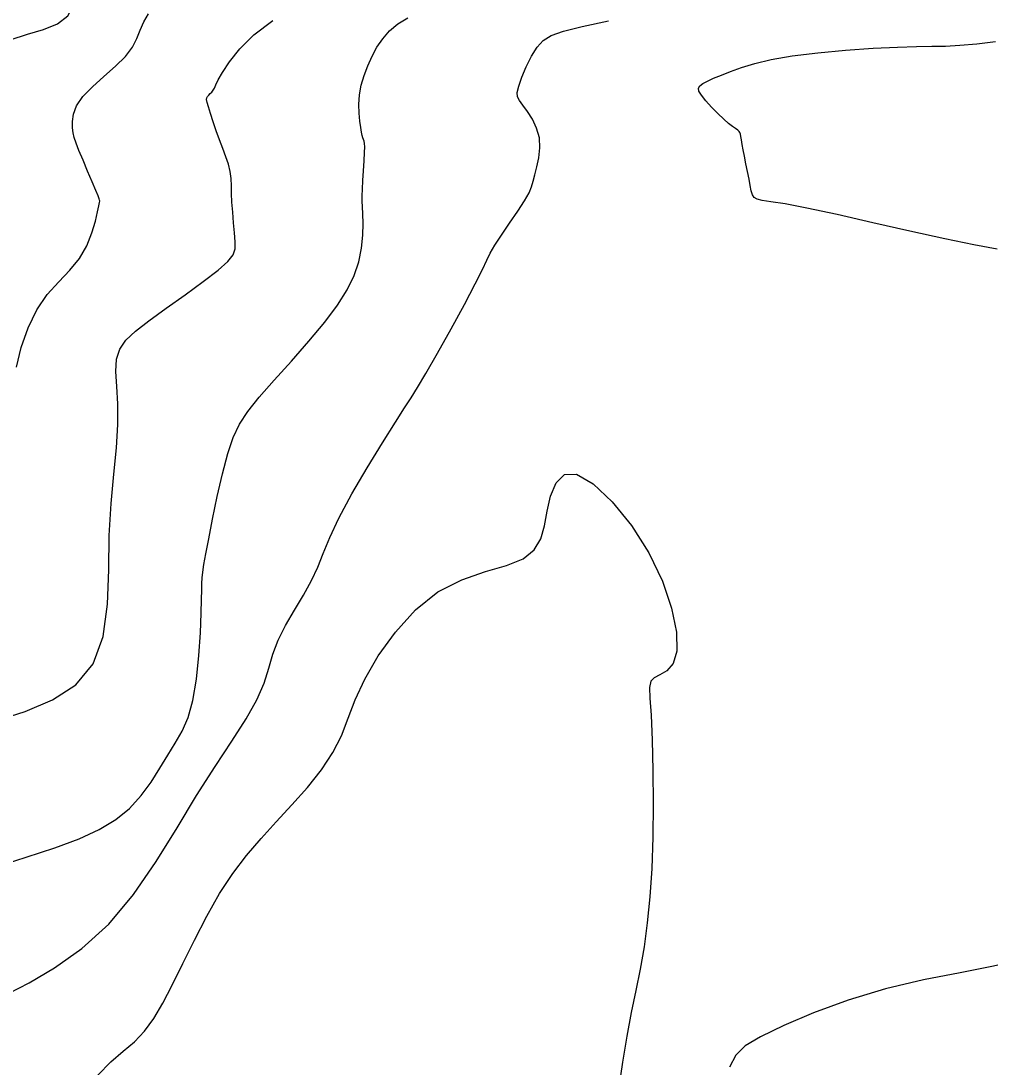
# Model space of a CAD drawing. Extents: x 2566142 to 2571431, y 418755 to 421584.
# Drawn here: x 2567182.2 to 2567402.2, y 419231.9 to 419469.3 of the extents above; entities that cross this region are included whole.
import ezdxf

# ---------------------------------------------------------------- set-up
doc = ezdxf.new("R2010")
doc.units = 0
doc.layers.add('Contour_ADS_Major', color=7, linetype='Continuous')
doc.layers.add('Contour_ADS_Minor', color=7, linetype='Continuous')

msp = doc.modelspace()

# ---------------------------------------------------------------- linework, layer by layer
at = {"layer": 'Contour_ADS_Major'}
for points in [[(2567223.55, 419410.19), (2567226.93, 419412.78), (2567229.13, 419414.72), (2567230.31, 419416.23), (2567230.76, 419417.61), (2567230.79, 419419.19), (2567230.65, 419421.2), (2567230.44, 419423.5), (2567230.23, 419425.89), (2567230.07, 419428.16), (2567230, 419430.15), (2567229.96, 419431.91), (2567229.88, 419433.54), (2567229.66, 419435.14), (2567229.25, 419436.79), (2567228.68, 419438.51), (2567228, 419440.35), (2567227.25, 419442.3), (2567226.5, 419444.37), (2567225.8, 419446.42), (2567225.18, 419448.28), (2567224.71, 419449.79), (2567224.42, 419450.83), (2567224.31, 419451.49), (2567224.35, 419451.9), (2567224.52, 419452.19), (2567224.81, 419452.49), (2567225.15, 419452.81), (2567225.51, 419453.17), (2567225.82, 419453.58), (2567226.07, 419454.08), (2567226.4, 419454.8), (2567226.97, 419455.93), (2567227.95, 419457.64), (2567229.51, 419460.04), (2567231.82, 419462.95), (2567235.04, 419466.16), (2567239.35, 419469.42)], [(2567176.4, 419310.51), (2567183.09, 419312.62), (2567189.32, 419315.22), (2567194.63, 419318.69), (2567198.57, 419323.43), (2567200.83, 419329.65), (2567201.81, 419336.96), (2567202.09, 419344.79), (2567202.22, 419352.57), (2567202.63, 419359.83), (2567203.25, 419366.46), (2567203.84, 419372.44), (2567204.19, 419377.75), (2567204.15, 419382.39), (2567203.91, 419386.37), (2567203.73, 419389.74), (2567203.88, 419392.54), (2567204.59, 419394.83), (2567205.99, 419396.85), (2567208.17, 419398.9), (2567211.22, 419401.26), (2567215.13, 419404.1), (2567219.43, 419407.18), (2567223.55, 419410.19)]]:
    msp.add_lwpolyline(points, dxfattribs=at)
at = {"layer": 'Contour_ADS_Minor'}
for points in [[(2567179.75, 419465.01), (2567183.64, 419466.28), (2567187.28, 419467.35), (2567190.43, 419468.63), (2567192.83, 419470.5), (2567194.35, 419473.25), (2567195.27, 419476.61), (2567195.98, 419480.17), (2567196.86, 419483.57)], [(2567199.94, 419285.8), (2567203.7, 419288.07), (2567206.82, 419290.61), (2567209.45, 419293.51), (2567211.71, 419296.61), (2567213.68, 419299.73), (2567215.48, 419302.69), (2567217.17, 419305.4), (2567218.73, 419308.12), (2567220.09, 419311.23), (2567221.19, 419315.11), (2567222, 419319.95), (2567222.55, 419325.28), (2567222.9, 419330.47), (2567223.09, 419334.89), (2567223.18, 419338.06), (2567223.22, 419340.19), (2567223.24, 419341.68), (2567223.3, 419342.91), (2567223.44, 419344.25), (2567223.71, 419346), (2567224.14, 419348.42), (2567224.78, 419351.8), (2567225.66, 419356.27), (2567226.72, 419361.38), (2567227.89, 419366.54), (2567229.11, 419371.16), (2567230.35, 419374.82), (2567231.8, 419377.84), (2567233.7, 419380.7), (2567236.28, 419383.9), (2567239.67, 419387.77), (2567243.56, 419392.12), (2567247.52, 419396.62), (2567251.12, 419400.94), (2567254.01, 419404.8), (2567256.21, 419408.28), (2567257.8, 419411.52), (2567258.85, 419414.64), (2567259.47, 419417.75), (2567259.75, 419420.72), (2567259.82, 419423.38), (2567259.77, 419425.55), (2567259.7, 419427.15), (2567259.66, 419428.39), (2567259.65, 419429.61), (2567259.69, 419431.1), (2567259.81, 419433.08), (2567259.95, 419435.33), (2567260.09, 419437.55), (2567260.19, 419439.42), (2567260.21, 419440.71), (2567260.16, 419441.51), (2567260.06, 419442.01), (2567259.94, 419442.37), (2567259.81, 419442.77), (2567259.66, 419443.3), (2567259.49, 419444.05), (2567259.29, 419445.13), (2567259.09, 419446.59), (2567258.92, 419448.36), (2567258.88, 419450.37), (2567259.03, 419452.52), (2567259.43, 419454.73), (2567260.07, 419456.96), (2567260.89, 419459.16), (2567261.87, 419461.3), (2567262.98, 419463.35), (2567264.29, 419465.26), (2567265.85, 419467.04), (2567267.75, 419468.64), (2567270, 419470.04)], [(2567203.65, 419459.02), (2567205.91, 419461.25), (2567207.47, 419463.36), (2567208.49, 419465.35), (2567209.26, 419467.25), (2567210.05, 419469.11), (2567211.1, 419470.94)], [(2567179.35, 419248.62), (2567184.04, 419251.07), (2567189.75, 419254.43), (2567195.95, 419258.83), (2567202.09, 419264.38), (2567207.72, 419271.11), (2567212.85, 419278.57), (2567217.59, 419286.24), (2567222.02, 419293.57), (2567226.22, 419300.14), (2567230.03, 419305.9), (2567233.27, 419310.92), (2567235.75, 419315.27), (2567237.38, 419319.04), (2567238.46, 419322.41), (2567239.38, 419325.6), (2567240.55, 419328.8), (2567242.24, 419332.16), (2567244.26, 419335.62), (2567246.34, 419339.04), (2567248.16, 419342.3), (2567249.55, 419345.35), (2567250.79, 419348.48), (2567252.25, 419352.07), (2567254.35, 419356.5), (2567257.31, 419361.97), (2567260.78, 419367.92), (2567264.23, 419373.6), (2567267.16, 419378.29), (2567269.22, 419381.49), (2567270.73, 419383.82), (2567272.19, 419386.15), (2567274.07, 419389.33), (2567276.72, 419393.95), (2567279.8, 419399.45), (2567282.83, 419404.96), (2567285.31, 419409.64), (2567286.92, 419412.87), (2567287.91, 419415), (2567288.7, 419416.65), (2567289.72, 419418.41), (2567291.25, 419420.72), (2567293.1, 419423.41), (2567294.96, 419426.11), (2567296.51, 419428.49), (2567297.51, 419430.3), (2567298.09, 419431.7), (2567298.45, 419432.98), (2567298.79, 419434.41), (2567299.26, 419436.18), (2567299.72, 419438.25), (2567299.98, 419440.49), (2567299.86, 419442.76), (2567299.24, 419444.97), (2567298.26, 419447), (2567297.15, 419448.76), (2567296.12, 419450.18), (2567295.36, 419451.22), (2567294.92, 419452.09), (2567294.85, 419453.1), (2567295.16, 419454.51), (2567295.86, 419456.52), (2567296.87, 419458.88), (2567298.08, 419461.28), (2567299.37, 419463.36), (2567300.74, 419464.9), (2567302.57, 419466.03), (2567305.36, 419467), (2567309.6, 419468.03), (2567315.55, 419469.33)], [(2567403.76, 419417.52), (2567398.48, 419418.5), (2567391.87, 419419.85), (2567383.98, 419421.6), (2567375.53, 419423.52), (2567367.43, 419425.36), (2567360.57, 419426.85), (2567355.63, 419427.78), (2567352.39, 419428.29), (2567350.42, 419428.58), (2567349.29, 419428.84), (2567348.61, 419429.25), (2567348.21, 419429.87), (2567347.97, 419430.75), (2567347.74, 419431.94), (2567347.45, 419433.44), (2567347.1, 419435.15), (2567346.73, 419436.91), (2567346.39, 419438.59), (2567346.11, 419440.07), (2567345.9, 419441.31), (2567345.73, 419442.32), (2567345.61, 419443.08), (2567345.51, 419443.61), (2567345.4, 419443.97), (2567345.21, 419444.25), (2567344.89, 419444.52), (2567344.41, 419444.87), (2567343.73, 419445.36), (2567342.83, 419446.06), (2567341.71, 419447.04), (2567340.36, 419448.31), (2567338.95, 419449.76), (2567337.64, 419451.19), (2567336.64, 419452.43), (2567336.08, 419453.37), (2567335.97, 419454.06), (2567336.27, 419454.6), (2567336.96, 419455.11), (2567338.02, 419455.68), (2567339.42, 419456.32), (2567341.17, 419457.04), (2567343.26, 419457.85), (2567345.72, 419458.73), (2567348.74, 419459.64), (2567352.51, 419460.54), (2567357.26, 419461.36), (2567363.05, 419462.08), (2567369.38, 419462.66), (2567375.63, 419463.1), (2567381.14, 419463.38), (2567385.47, 419463.51), (2567388.94, 419463.56), (2567392.06, 419463.62), (2567395.33, 419463.8), (2567399.14, 419464.14), (2567403.42, 419464.62)], [(2567181.17, 419390.75), (2567182.25, 419395.2), (2567183.78, 419399.69), (2567185.75, 419403.79), (2567188.14, 419407.2), (2567190.73, 419410.09), (2567193.25, 419412.73), (2567195.45, 419415.4), (2567197.11, 419418.29), (2567198.29, 419421.2), (2567199.07, 419423.85), (2567199.56, 419425.97), (2567199.85, 419427.33), (2567199.99, 419428.08), (2567200.04, 419428.41), (2567200.04, 419428.52), (2567200.02, 419428.62), (2567199.93, 419428.91), (2567199.66, 419429.59), (2567199.13, 419430.86), (2567198.31, 419432.82), (2567197.3, 419435.22), (2567196.26, 419437.7), (2567195.34, 419439.9), (2567194.68, 419441.56), (2567194.25, 419442.83), (2567194, 419443.92), (2567193.86, 419445.08), (2567193.84, 419446.49), (2567194.09, 419448.17), (2567194.81, 419450.07), (2567196.2, 419452.16), (2567198.37, 419454.39), (2567201, 419456.7), (2567203.65, 419459.02)], [(2567199.58, 419230.06), (2567202.56, 419233.14), (2567205.39, 419235.51), (2567207.95, 419237.68), (2567210.22, 419240.1), (2567212.3, 419242.96), (2567214.35, 419246.39), (2567216.51, 419250.53), (2567218.91, 419255.41), (2567221.53, 419260.75), (2567224.33, 419266.17), (2567227.26, 419271.3), (2567230.27, 419275.85), (2567233.4, 419279.94), (2567236.67, 419283.77), (2567240.1, 419287.54), (2567243.67, 419291.42), (2567247.19, 419295.37), (2567250.38, 419299.34), (2567253, 419303.27), (2567254.91, 419307.12), (2567256.44, 419311.06), (2567258.05, 419315.28), (2567260.21, 419319.98), (2567263.27, 419325.24), (2567267.16, 419330.64), (2567271.74, 419335.65), (2567276.84, 419339.73), (2567282.27, 419342.51), (2567287.61, 419344.34), (2567292.41, 419345.75), (2567296.21, 419347.25), (2567298.7, 419349.27), (2567300.16, 419351.8), (2567300.99, 419354.77), (2567301.61, 419358.06), (2567302.42, 419361.5), (2567303.65, 419364.49), (2567305.55, 419366.37), (2567308.32, 419366.46), (2567312.07, 419364.29), (2567316.4, 419360.21), (2567320.79, 419354.8), (2567324.74, 419348.62), (2567327.79, 419342.22), (2567329.87, 419336.06), (2567330.96, 419330.61), (2567331.05, 419326.32), (2567330.22, 419323.49), (2567328.8, 419321.83), (2567327.22, 419320.9), (2567325.89, 419320.26), (2567325.14, 419319.47), (2567324.89, 419318.09), (2567324.97, 419315.67), (2567325.2, 419311.77), (2567325.44, 419306.13), (2567325.61, 419299.2), (2567325.68, 419291.63), (2567325.61, 419284.06)], [(2567176.24, 419277.26), (2567183.36, 419279.52), (2567189.87, 419281.64), (2567195.38, 419283.7), (2567199.94, 419285.8)], [(2567325.61, 419284.06), (2567325.36, 419277.01), (2567324.95, 419270.55), (2567324.36, 419264.63), (2567323.62, 419259.19), (2567322.73, 419254.15), (2567321.74, 419249.28), (2567320.71, 419244.3), (2567319.69, 419238.94), (2567318.73, 419233.05), (2567317.8, 419226.85)], [(2567426.58, 419268.68), (2567425.78, 419268.36), (2567425, 419267.47), (2567424.07, 419266.11), (2567422.78, 419264.38), (2567420.92, 419262.39), (2567418.25, 419260.28), (2567414.52, 419258.22), (2567409.48, 419256.36), (2567402.99, 419254.79), (2567395.37, 419253.33), (2567387.04, 419251.72), (2567378.43, 419249.71), (2567369.97, 419247.14), (2567362.12, 419244.24), (2567355.33, 419241.35), (2567350.05, 419238.79), (2567346.55, 419236.73), (2567344.42, 419234.65), (2567343.05, 419231.88)]]:
    msp.add_lwpolyline(points, dxfattribs=at)

doc.saveas('drawing.dxf')
